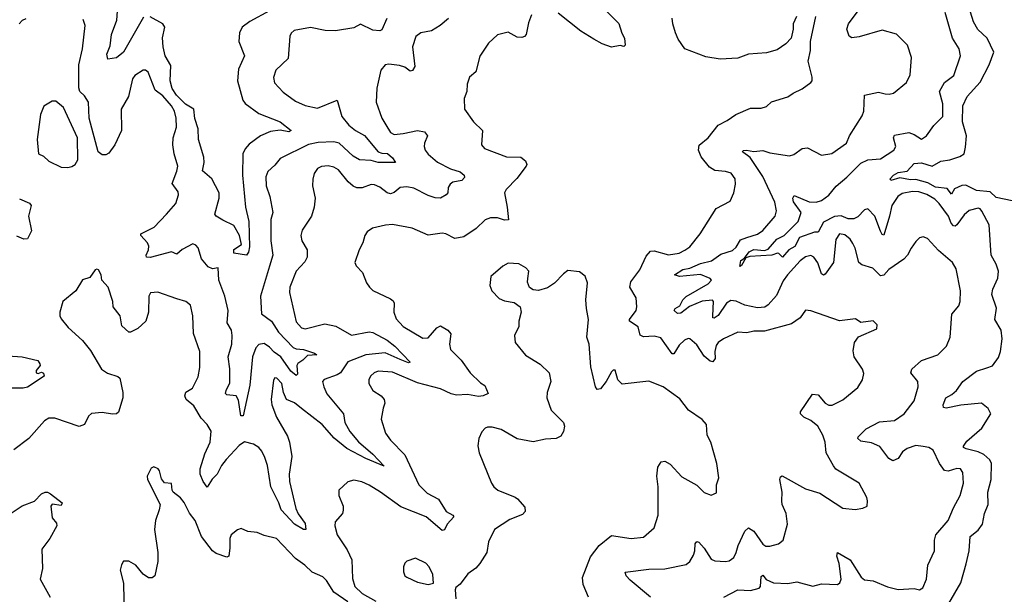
# Model space of a CAD drawing. Extents: x 2199565 to 2323334, y 894172 to 1018966.
# Tile 371 of 440: x 2284062 to 2289591, y 983671 to 986898. Entities that reach past the tile are written whole.
import ezdxf

# ---------------------------------------------------------------- set-up
doc = ezdxf.new("R2010")
doc.units = 0

msp = doc.modelspace()

# ---------------------------------------------------------------- linework, layer by layer
at = {"layer": '0CON10XD'}
for points in [[(2287309.2, 986995), (2287426.8, 986876.8), (2287443.1, 986823.1), (2287458.5, 986795), (2287462.5, 986755), (2287455, 986747.5), (2287433.8, 986753.8), (2287385, 986744), (2287332.4, 986762.4), (2287285, 986788.6), (2287213.4, 986833.4), (2287085, 986934.2)], [(2289635, 985880), (2289545, 985899.1), (2289511.6, 985931.6), (2289435, 985939.3), (2289375, 985968.4), (2289353.3, 985966.7), (2289311.9, 985948.1), (2289295, 985918.1), (2289269.9, 985949.9), (2289205, 985956.9), (2289161.6, 985981.6), (2289095, 986001.3), (2289065, 985998.4), (2289005, 986009.5), (2288954.5, 985994.5), (2288950.4, 986005), (2288967.9, 986025), (2288995, 986040), (2289045, 986048), (2289085, 986089.3), (2289125, 986093.1), (2289185, 986076.1), (2289235, 986102.9), (2289285, 986110), (2289341.2, 986128.8), (2289364.6, 986145.4), (2289372.6, 986182.6), (2289378.3, 986245), (2289355.2, 986325), (2289358.8, 986415), (2289382.7, 986467.3), (2289455, 986546.9), (2289506.4, 986643.6), (2289531.5, 986715), (2289494.4, 986794.4), (2289442.9, 986842.9), (2289417.2, 986885), (2289383.6, 986993.6)], [(2284757.4, 986912.6), (2284645.5, 986715), (2284605, 986684.5), (2284556.7, 986676.7), (2284551.4, 986705), (2284569.4, 986750.6), (2284577.5, 986815), (2284606.6, 986895), (2284610.3, 986945)], [(2285465, 986948.2), (2285355, 986888.5), (2285310.6, 986855), (2285295.4, 986824.6), (2285292.9, 986775), (2285324.4, 986695), (2285290.5, 986619.5), (2285285.4, 986555.4), (2285315.4, 986445.4), (2285327.3, 986427.3), (2285405, 986371.9), (2285524.2, 986324.2), (2285586.2, 986275), (2285572.7, 986267.3), (2285525, 986277.8), (2285470.6, 986269.4), (2285415, 986245.5), (2285350.6, 986199.4), (2285327.4, 986172.6), (2285315.7, 986145), (2285313.8, 986025), (2285329.6, 985845), (2285347.7, 985765), (2285352.2, 985622.2), (2285347.3, 985592.7), (2285335, 985575.7), (2285265, 985585.8), (2285265, 985607.5), (2285306.7, 985635), (2285296.8, 985685), (2285265, 985741.1), (2285201.7, 985771.7), (2285164.4, 985794.4), (2285158, 985805), (2285181.2, 985895), (2285181.1, 985925), (2285140.3, 986005), (2285089.3, 986049.3), (2285097.9, 986095), (2285095.1, 986125), (2285066.5, 986225), (2285064.7, 986284.7), (2285045, 986343.3), (2285039.6, 986395), (2284992.6, 986422.6), (2284943.1, 986473.1), (2284918.5, 986511.5), (2284906.1, 986555), (2284910.4, 986640.4), (2284878.4, 986695), (2284866.7, 986745), (2284864.3, 986795.7), (2284877.3, 986855), (2284865.4, 986875), (2284795, 986913.4)], [(2288016.7, 983655), (2288095, 983696.5), (2288165, 983692.3), (2288215, 983704.7), (2288221.4, 983715), (2288225, 983770), (2288235, 983778.2), (2288254.2, 983754.2), (2288294.5, 983734.5), (2288375, 983730.9), (2288425, 983740), (2288515, 983715.9), (2288565, 983730.4), (2288655, 983725.7), (2288666.9, 983735), (2288674.5, 983755), (2288664.3, 983844.3), (2288651.2, 983885), (2288655, 983906.2), (2288725.4, 983865), (2288787, 983767), (2288805, 983751.2), (2288855, 983745.6), (2288935, 983713.5), (2288995, 983697.5), (2289085, 983702.5), (2289115, 983696), (2289133.2, 983706.8), (2289154.3, 983755), (2289161.9, 983835), (2289198.6, 983915), (2289198.6, 983975), (2289205.6, 984004.4), (2289275.6, 984085), (2289305, 984156.2), (2289343.3, 984225), (2289361.1, 984295), (2289358.1, 984355), (2289345.8, 984375), (2289325, 984377.3), (2289275, 984361.6), (2289255, 984366.9), (2289226.1, 984405), (2289191.1, 984481.1), (2289167.5, 984495), (2289135, 984501.4), (2289095, 984507.1), (2289045, 984490), (2289018.9, 984471.1), (2288995, 984434.2), (2288965, 984420), (2288943.3, 984433.3), (2288891.3, 984501.3), (2288845, 984521.6), (2288785, 984530), (2288768.8, 984545), (2288770, 984555), (2288815, 984600.6), (2288890.9, 984639.1), (2288975, 984647.2), (2289027.7, 984685), (2289085, 984757.1), (2289107.1, 984835), (2289104.4, 984865), (2289065.8, 984915), (2289072, 984935), (2289125, 984982.9), (2289217.5, 985015), (2289265.5, 985064.5), (2289287.5, 985115), (2289296.6, 985243.4), (2289335, 985291.2), (2289343.1, 985315), (2289344.1, 985375.9), (2289320.8, 985499.2), (2289300.6, 985535), (2289221.3, 985601.3), (2289159.3, 985669.3), (2289135, 985678), (2289115, 985672), (2289095, 985652.5), (2289067.1, 985615), (2289047.5, 985575), (2289027, 985553), (2288943.1, 985495), (2288915, 985462.2), (2288895, 985458.8), (2288851.7, 985501.7), (2288791.2, 985521.2), (2288773.8, 985533.8), (2288754.3, 985615), (2288740.7, 985640.7), (2288724.4, 985664.4), (2288695, 985690), (2288665, 985695.8), (2288645, 985662.5), (2288632.1, 985535), (2288585, 985468.1), (2288575, 985463.3), (2288565, 985470.6), (2288543.2, 985533.2), (2288520.6, 985565), (2288505, 985572.7), (2288475, 985565.5), (2288445, 985543.8), (2288373.9, 985465), (2288349.5, 985430.5), (2288311.2, 985348.8), (2288264, 985296), (2288246, 985284), (2288205, 985279.1), (2288133.8, 985295), (2288085, 985317.5), (2288055, 985320.4), (2288030.4, 985305), (2287985, 985236.7), (2287962.1, 985222.1), (2287955, 985224), (2287953.8, 985233.8), (2287958.7, 985315), (2287952.6, 985322.6), (2287895, 985317.7), (2287823.6, 985286.4), (2287775, 985249.5), (2287755, 985248.3), (2287736.6, 985265), (2287741.8, 985275), (2287769.3, 985290.7), (2287786.2, 985323.8), (2287805, 985342.7), (2287928.2, 985415), (2287946.4, 985435), (2287938.6, 985445), (2287885, 985467.5), (2287766.5, 985456.5), (2287738.6, 985465), (2287785.5, 985495), (2287825, 985501.5), (2287885, 985529.4), (2287947.3, 985542.7), (2287998.6, 985581.4), (2288065, 985602.5), (2288085, 985620), (2288109.2, 985660.8), (2288145.6, 985674.4), (2288205, 985693.5), (2288235, 985713.8), (2288303.8, 985795), (2288311.3, 985825), (2288302.6, 985872.6), (2288235, 986016.9), (2288163.6, 986123.6), (2288120, 986155), (2288125, 986162.5), (2288144.1, 986165.9), (2288185, 986157.8), (2288235, 986162.9), (2288275, 986150), (2288385, 986133.3), (2288408.7, 986141.3), (2288455, 986174.3), (2288485, 986178.6), (2288565, 986136.7), (2288623.2, 986146.8), (2288704.4, 986205), (2288721.5, 986245), (2288792, 986358), (2288802.3, 986385), (2288806.2, 986473.8), (2288885, 986490), (2288922.2, 986482.2), (2288945, 986479.4), (2288968.8, 986485), (2289041.4, 986545), (2289061.7, 986588.3), (2289068.9, 986685), (2289048, 986755), (2288985, 986817.1), (2288905, 986840), (2288775, 986801.4), (2288735, 986796), (2288718.8, 986805), (2288706.2, 986845), (2288716.9, 986875), (2288775, 986955.6)], [(2289280.3, 983619.7), (2289347.4, 983735), (2289377.4, 983842.6), (2289393.6, 983915), (2289398.9, 983995), (2289445, 984031.3), (2289468.9, 984065), (2289479.1, 984125), (2289499.4, 984175), (2289497.5, 984245), (2289516.2, 984315), (2289518.4, 984405), (2289510.5, 984425), (2289475, 984456.2), (2289445, 984471), (2289377.6, 984487.6), (2289361.2, 984495), (2289362.3, 984502.3), (2289380, 984530), (2289465, 984603.8), (2289515.4, 984685), (2289500.9, 984715), (2289463.5, 984743.5), (2289346.4, 984733.6), (2289265, 984715.5), (2289249.2, 984719.2), (2289246.7, 984735), (2289262.5, 984775), (2289296.9, 984793.1), (2289322.5, 984815), (2289358, 984865), (2289435, 984923.5), (2289492.9, 984942.9), (2289525, 984954.2), (2289558.8, 985001.2), (2289570, 985035), (2289579.1, 985105), (2289572.9, 985155), (2289537.7, 985215), (2289547.3, 985277.3), (2289521.2, 985355), (2289527.1, 985385), (2289554.7, 985445.3), (2289558.2, 985485), (2289545, 985524.2), (2289517.7, 985575), (2289506.7, 985745), (2289465, 985823.3), (2289455, 985836.2), (2289445, 985838.8), (2289393.2, 985826.8), (2289365, 985802.5), (2289323.6, 985745), (2289315, 985737.7), (2289305, 985740), (2289291.9, 985755), (2289276.8, 985795), (2289225.4, 985865), (2289199.9, 985889.9), (2289155, 985917), (2289110.2, 985930.2), (2289075, 985932.9), (2289018.1, 985921.9), (2288992.5, 985905), (2288959.1, 985855), (2288946.7, 985795), (2288915, 985688.6), (2288905, 985690.6), (2288895, 985710), (2288863.2, 985795), (2288825.2, 985835.2), (2288805, 985830.4), (2288769.1, 985790.9), (2288745, 985778.9), (2288715, 985778.9), (2288675, 985796.4), (2288637.5, 985792.5), (2288575, 985760.5), (2288545, 985705.3), (2288525, 985704), (2288441.5, 985675), (2288414.1, 985625), (2288381.4, 985605), (2288345, 985564.5), (2288325, 985585.6), (2288316.4, 985586.4), (2288285, 985576.3), (2288161.6, 985568.4), (2288140.2, 985559.8), (2288115, 985516.7), (2288105, 985512.5), (2288112.2, 985545), (2288131.7, 985558.3), (2288158.2, 985595), (2288185, 985607.4), (2288245, 985602.5), (2288265, 985609), (2288312.7, 985665), (2288355, 985685.3), (2288432.4, 985765), (2288450.6, 985815), (2288407.8, 985875), (2288403.8, 985896.2), (2288410, 985910), (2288495, 985874.2), (2288535, 985873.5), (2288565, 985883), (2288605, 985911.5), (2288647.4, 985962.6), (2288707.1, 986012.9), (2288785, 986092.5), (2288825, 986110.8), (2288895, 986116.4), (2288971.4, 986165), (2288980.9, 986185), (2288969.3, 986235), (2288975, 986250), (2289055, 986263.6), (2289085, 986252.9), (2289125, 986227.8), (2289154.7, 986245.3), (2289195, 986303.1), (2289245.5, 986355), (2289246, 986426), (2289227.5, 986495), (2289254.3, 986545), (2289306.7, 986585), (2289345.6, 986695), (2289337.3, 986735), (2289300.5, 986795), (2289257.9, 986937.9)], [(2286470, 986905), (2286422.2, 986865), (2286375, 986836.2), (2286314.2, 986825), (2286286.6, 986803.4), (2286267.1, 986745), (2286280.6, 986635), (2286267.1, 986612.9), (2286255, 986608.9), (2286225, 986630.8), (2286195, 986640.7), (2286135, 986647.5), (2286113.3, 986645), (2286090, 986615), (2286066.8, 986513.2), (2286063.3, 986435), (2286096.2, 986345), (2286117.7, 986307.7), (2286144, 986265), (2286165, 986253.7), (2286215, 986257.8), (2286295, 986275.4), (2286335, 986268.5), (2286351.9, 986245), (2286334.4, 986205), (2286332.5, 986185), (2286338.2, 986165), (2286355, 986142.5), (2286407.3, 986097.3), (2286481.1, 986061.1), (2286535, 986043.1), (2286557.1, 986025), (2286558.9, 986011.1), (2286545.2, 985994.8), (2286495, 985986), (2286480, 985975), (2286468, 985955), (2286466, 985925), (2286456.2, 985915), (2286425, 985895.6), (2286395, 985897.3), (2286355, 985910.8), (2286275, 985950.9), (2286235, 985958.7), (2286198.8, 985955), (2286165, 985928.1), (2286145, 985920.5), (2286125, 985925.4), (2286085, 985958.2), (2286055, 985970.9), (2286035, 985972.2), (2285985, 985952.7), (2285955, 985953.3), (2285935, 985962.2), (2285907.1, 985987.1), (2285852.5, 986055), (2285825, 986070.4), (2285795, 986077.1), (2285756.4, 986073.6), (2285735, 986062.5), (2285715.7, 986035), (2285708.3, 986001.7), (2285706.7, 985965), (2285721.8, 985895), (2285716.2, 985845), (2285701.2, 985795), (2285647.9, 985715), (2285640.8, 985685), (2285646.9, 985655), (2285675.3, 985605), (2285675.9, 985565), (2285662.9, 985537.1), (2285614.3, 985485.7), (2285578.1, 985395), (2285577.8, 985365), (2285615, 985201.4), (2285645, 985168.2), (2285665, 985161.8), (2285775, 985190.6), (2285836.8, 985176.8), (2285925, 985125.4), (2286025, 985144.4), (2286045, 985140.5), (2286125, 985097.5), (2286168.5, 985065), (2286254, 984975), (2286245, 984970), (2286198.6, 984988.6), (2286115, 985027.4), (2286005, 985016.1), (2285905, 984976.9), (2285862.5, 984915), (2285845, 984903.3), (2285772.2, 984877.8), (2285763.1, 984865), (2285768.9, 984835), (2285787.3, 984797.3), (2285880, 984685), (2285888.2, 984635), (2285915, 984584.5), (2285965, 984526.2), (2286045, 984458.5), (2286109.2, 984390.8), (2286005, 984433.5), (2285898.8, 984488.8), (2285827.3, 984547.3), (2285760.8, 984625), (2285643.8, 984713.8), (2285605, 984745.5), (2285559.2, 984765), (2285543.1, 984805), (2285533.9, 984855), (2285505, 984885.5), (2285495, 984885.7), (2285486.4, 984873.6), (2285473.3, 984765), (2285478.1, 984735), (2285503.5, 984665), (2285565, 984559.2), (2285576.8, 984525), (2285590.8, 984445), (2285574.7, 984345), (2285576.7, 984305), (2285611.7, 984151.7), (2285625, 984123.3), (2285665, 984069.2), (2285669.2, 984035), (2285655, 984033.8), (2285605, 984064.7), (2285529.3, 984145), (2285517.1, 984185), (2285472.2, 984275), (2285452.9, 984395), (2285438.5, 984438.5), (2285422.5, 984475), (2285404.6, 984495), (2285375, 984513.6), (2285325, 984526.1), (2285294.4, 984505.6), (2285222.2, 984427.8), (2285195.7, 984394.3), (2285170.6, 984345), (2285143, 984317), (2285115, 984272.5), (2285091.9, 984305), (2285075.8, 984345), (2285075.3, 984375), (2285101.1, 984458.9), (2285132.4, 984525), (2285137.4, 984587.4), (2285115.2, 984625.2), (2285080.6, 984660.6), (2285040.1, 984730.1), (2284997.3, 984765), (2284989.4, 984785), (2284995, 984805.5), (2285032.2, 984827.8), (2285065, 984891.2), (2285074.3, 984944.3), (2285073.6, 985035), (2285037.8, 985135), (2285034, 985235), (2285021.2, 985295), (2284995, 985316), (2284945, 985330.8), (2284837.4, 985367.4), (2284797, 985363), (2284787.5, 985345), (2284786, 985255), (2284770, 985205), (2284725, 985163.3), (2284685, 985143.3), (2284675, 985143.3), (2284635, 985178), (2284625.6, 985235), (2284586.5, 985285), (2284584.4, 985315), (2284559.5, 985395), (2284522.3, 985435), (2284520, 985465), (2284505, 985493.3), (2284495, 985497.5), (2284486.4, 985493.6), (2284455, 985450), (2284415, 985436.7), (2284376.2, 985375), (2284303.9, 985316.1), (2284286.7, 985255), (2284286.7, 985235), (2284295, 985217.5), (2284335, 985168.8), (2284415.5, 985095.5), (2284460.3, 985040.3), (2284522, 984935), (2284555, 984912), (2284613.9, 984893.9), (2284623.9, 984883.9), (2284641.2, 984805), (2284641.2, 984775), (2284617.3, 984692.7), (2284605.6, 984684.4), (2284582.6, 984682.6), (2284525, 984692.5), (2284464.5, 984685.5), (2284449.1, 984670.9), (2284425, 984623.8), (2284395, 984612.5), (2284259.7, 984659.7), (2284225, 984660.6), (2284201.4, 984645), (2284113.4, 984546.6), (2284028.3, 984481.7)], [(2284096.4, 986903.6), (2284075, 986894.2), (2284059.2, 986875)], [(2286124.4, 986905), (2286095, 986841.4), (2286084.5, 986835.5), (2286045, 986840), (2285975, 986872.7), (2285938.4, 986851.6), (2285835, 986835.3), (2285777, 986837), (2285695, 986854.6), (2285603.7, 986836.3), (2285586.9, 986823.1), (2285578.6, 986805), (2285569.8, 986680.2), (2285500, 986615), (2285487.3, 986572.7), (2285492.4, 986542.4), (2285540.6, 986490.6), (2285609.8, 986439.8), (2285665.4, 986415.4), (2285735, 986401.5), (2285845, 986446), (2285870.5, 986355), (2285910.9, 986305), (2285946.9, 986275), (2285997.4, 986247.4), (2286075, 986156.2), (2286095, 986148.2), (2286126.9, 986146.9), (2286155, 986122.2), (2286172.5, 986095), (2286075, 986096.5), (2286035, 986106.4), (2285970.4, 986110.4), (2285935, 986130.9), (2285855, 986203.9), (2285825, 986212.8), (2285737.4, 986207.4), (2285683.4, 986196.6), (2285525, 986118.6), (2285495, 986080), (2285455.6, 986045), (2285443.9, 986015), (2285445.4, 985965), (2285467.3, 985905), (2285482.9, 985815), (2285472.7, 985775), (2285471.8, 985655), (2285483.3, 985575), (2285464.4, 985514.4), (2285414.5, 985344.5), (2285420, 985245), (2285475, 985204.7), (2285515, 985142.3), (2285597, 985057), (2285615, 985048.8), (2285655.2, 985045.2), (2285717.5, 985025), (2285730, 985015), (2285678.1, 985011.9), (2285652.1, 984985), (2285622.9, 984967.1), (2285618.7, 984955), (2285622.7, 984907.3), (2285615, 984900), (2285585, 984923.3), (2285528.3, 985005), (2285490.7, 985030.7), (2285465, 985058.1), (2285435, 985078.7), (2285405, 985074.6), (2285388.4, 985055), (2285369.7, 985005), (2285353.4, 984845), (2285316.3, 984673.7), (2285303.8, 984673.8), (2285291.2, 984761.2), (2285276.7, 984785), (2285225, 984791.1), (2285217.9, 984797.9), (2285220.4, 984815), (2285242.3, 984857.7), (2285242.8, 984937.2), (2285232.9, 985005), (2285252.5, 985075), (2285255.4, 985125), (2285250.4, 985155), (2285227.8, 985195), (2285232.5, 985265), (2285213.4, 985345), (2285179.6, 985435), (2285176.7, 985505), (2285145, 985498.6), (2285120.2, 985510.2), (2285082.2, 985555), (2285065, 985615.7), (2285051.2, 985631.2), (2285035, 985638.2), (2284975, 985607.5), (2284945, 985581.9), (2284915, 985594.4), (2284795, 985562.7), (2284773.8, 985565), (2284771.4, 985575), (2284784.4, 985605), (2284786.6, 985626.6), (2284780, 985645), (2284741.4, 985685), (2284742, 985695), (2284817.2, 985732.8), (2284887.1, 985805), (2284939.2, 985865), (2284954, 985915), (2284951.2, 985931.2), (2284918.3, 985978.3), (2284945, 986046.7), (2284949.5, 986075), (2284928.9, 986145), (2284922.5, 986195), (2284924.6, 986235), (2284941.8, 986295), (2284939.7, 986345), (2284931.1, 986385), (2284915, 986414.4), (2284865, 986470.6), (2284822.6, 986502.6), (2284782.4, 986602.4), (2284767.5, 986615), (2284755, 986614.2), (2284708, 986585), (2284695.6, 986565), (2284673.7, 986466.3), (2284632.3, 986395), (2284633.4, 986275), (2284595.3, 986194.7), (2284561.9, 986148.1), (2284545, 986138.9), (2284525, 986138.5), (2284501.8, 986155), (2284452.2, 986345), (2284447.6, 986435), (2284425, 986470.4), (2284399.7, 986495), (2284393.9, 986515), (2284393.8, 986645), (2284414.1, 986735), (2284429.2, 986865), (2284418.3, 986898.3)], [(2286936.7, 986925), (2286918.8, 986881.2), (2286905.6, 986815), (2286896.5, 986803.5), (2286882.2, 986797.8), (2286855, 986798.9), (2286805, 986828.6), (2286745, 986812), (2286694.2, 986765.8), (2286645, 986693.3), (2286622.9, 986605), (2286588.6, 986575), (2286574.3, 986535), (2286572.5, 986495), (2286558.6, 986455), (2286560, 986395), (2286610.8, 986325), (2286660.6, 986275), (2286656, 986195), (2286671.2, 986175), (2286795, 986127.8), (2286876.3, 986126.3), (2286902.5, 986105), (2286910, 986085), (2286906, 986075), (2286853.5, 986006.5), (2286792.9, 985945), (2286783.6, 985926.4), (2286800, 985845), (2286806.6, 985773.4), (2286785, 985771.5), (2286744.5, 985785.5), (2286705, 985784.4), (2286675.6, 985774.4), (2286625.3, 985724.7), (2286555, 985677.8), (2286505, 985668.1), (2286455, 985695.6), (2286435, 985698.9), (2286355, 985687.1), (2286265, 985726.8), (2286155, 985747.3), (2286115.5, 985744.5), (2286043.3, 985726.7), (2286013.2, 985706.8), (2286000, 985685), (2285989.2, 985645), (2285968, 985605), (2285943.3, 985535), (2285951.2, 985515), (2285987.6, 985477.6), (2286009.3, 985419.3), (2286026, 985395), (2286045, 985377.5), (2286145, 985330.6), (2286158.8, 985318.8), (2286164.5, 985305), (2286162.9, 985255), (2286175, 985217.5)], [(2287604.3, 983655), (2287490.2, 983750.2), (2287466.9, 983775), (2287461.9, 983795), (2287595, 983811.1), (2287685, 983813.8), (2287805, 983837.3), (2287825, 983854.3), (2287845, 983891.4), (2287853.3, 983915), (2287855.8, 983955), (2287865, 983967.5), (2287875, 983964.2), (2287905, 983930.6), (2287945, 983868.6), (2287965, 983859.5), (2288025, 983854.5), (2288045, 983859.4), (2288072.4, 983877.6), (2288085.7, 983905.7), (2288096, 983944), (2288133.2, 984025), (2288155, 984043.3), (2288185, 984024.5), (2288235, 983952.5), (2288251.5, 983941.5), (2288275, 983941.9), (2288322.5, 983955), (2288350, 983975), (2288374.1, 984064.1), (2288366.7, 984125), (2288344.4, 984175), (2288341.4, 984195), (2288344.4, 984245), (2288330, 984315), (2288335, 984330), (2288344.1, 984335.9), (2288475, 984263.1), (2288555, 984238), (2288684.3, 984154.3), (2288753.6, 984146.4), (2288796.4, 984153.6), (2288820, 984165), (2288823.3, 984195), (2288818, 984215), (2288775.5, 984295.5), (2288644.2, 984374.2), (2288631.4, 984391.4), (2288590.9, 984465), (2288585.4, 984525.4), (2288572.5, 984565), (2288543.3, 984615), (2288505, 984646.1), (2288465, 984665.7), (2288445.8, 984685), (2288445.8, 984695), (2288514.5, 984795.5), (2288545, 984791.9), (2288585, 984744.7), (2288605, 984733.6), (2288625, 984732.8), (2288685, 984763.3), (2288767.8, 984832.2), (2288794.2, 984875), (2288801.2, 984911.2), (2288794.2, 984935), (2288746.9, 985005), (2288741.9, 985038.1), (2288748.8, 985085), (2288772.5, 985117.5), (2288875, 985162.5), (2288877.5, 985185), (2288855, 985207.5), (2288785, 985197.5), (2288755, 985217.5), (2288665, 985206.7), (2288505, 985262.5), (2288475, 985265.8), (2288445, 985224.2), (2288395, 985190.6), (2288245, 985147.9), (2288185, 985147.9), (2288145, 985140), (2288095, 985142.2), (2288014.2, 985105), (2287985, 985085.6), (2287972.7, 985067.3), (2287965.4, 985035), (2287967.9, 984995), (2287953.8, 984976.2), (2287939.5, 984979.5), (2287905, 985008.8), (2287865, 985070.9), (2287825, 985105.7), (2287815, 985107.5), (2287795, 985098.6), (2287765, 985070), (2287735, 985020.9), (2287725, 985020.9), (2287661.3, 985111.3), (2287625, 985120.7), (2287565, 985117.5), (2287546.5, 985126.5), (2287535, 985172), (2287487.1, 985205), (2287487.1, 985215), (2287523.6, 985265), (2287527.9, 985285), (2287522.7, 985335), (2287488.1, 985395), (2287494.3, 985425), (2287545, 985492.5), (2287580.5, 985569.5), (2287605, 985598.6), (2287625, 985599.7), (2287705, 985576.9), (2287765, 985586.1), (2287797.2, 985602.8), (2287825, 985622.9), (2287883.3, 985695), (2287972.2, 985837.8), (2288051.7, 985878.3), (2288072.2, 985925), (2288082.2, 985975), (2288079.4, 986005), (2288056.7, 986036.7), (2288026.1, 986046.1), (2287965, 986050), (2287935, 986068.8), (2287888.6, 986128.6), (2287873.7, 986165), (2287877.4, 986192.6), (2287927.5, 986235), (2287985, 986305.6), (2288035, 986331.4), (2288083.9, 986366.1), (2288165, 986400.6), (2288225, 986400.8), (2288255, 986410), (2288283.8, 986436.2), (2288375.5, 986464.5), (2288405, 986485.8), (2288455, 986508.8), (2288504.1, 986545.9), (2288511.2, 986555), (2288512.5, 986575), (2288488.9, 986665), (2288501.9, 986725), (2288503.1, 986775), (2288532, 986915)], [(2288423.3, 986915), (2288406, 986875), (2288406, 986845), (2288394, 986795), (2288365, 986762), (2288315, 986728.1), (2288255, 986712.2), (2288155, 986704.5), (2288095, 986681.9), (2287995, 986675.6), (2287915, 986690), (2287796.2, 986735), (2287759.1, 986789.1), (2287744.5, 986824.5), (2287728.8, 986875), (2287726.4, 986906.4)], [(2284331.7, 986068.3), (2284355, 986074.2), (2284373.3, 986085), (2284388.6, 986111.4), (2284387.1, 986235), (2284307.5, 986405), (2284265, 986440), (2284245, 986441.2), (2284198, 986412), (2284178.8, 986365), (2284160.8, 986225), (2284167.5, 986145), (2284195, 986131.2), (2284225, 986104), (2284295, 986070), (2284331.7, 986068.3)], [(2284061.4, 985891.4), (2284116.6, 985866.6), (2284127.1, 985855), (2284112.1, 985795), (2284127.4, 985712.6), (2284105, 985668), (2284085, 985665.5), (2284045, 985681.5)], [(2287255.9, 983655), (2287226.4, 983725), (2287223.1, 983765), (2287268, 983882), (2287315.6, 983945), (2287385, 984000.5), (2287495, 983984.5), (2287565, 983991.9), (2287625.5, 984044.5), (2287646.7, 984115), (2287646.9, 984275), (2287639.2, 984335), (2287645.8, 984385), (2287663.3, 984415), (2287685, 984417.5), (2287715, 984402.5), (2287779.7, 984329.7), (2287864.1, 984284.1), (2287905, 984242.5), (2287945, 984227.5), (2287975, 984240), (2287974, 984285), (2287988, 984325), (2287977.5, 984405), (2287942.9, 984525), (2287922.5, 984565), (2287918, 984625), (2287895, 984653.3), (2287817.5, 984705), (2287768, 984768), (2287675.7, 984835.7), (2287595, 984868.6), (2287445, 984850), (2287421.4, 984875), (2287405, 984930), (2287395, 984930), (2287385, 984920), (2287355.8, 984865), (2287323.3, 984825), (2287305, 984820), (2287296.2, 984835), (2287268.3, 984948.3), (2287259.1, 985075), (2287246.7, 985115), (2287256.9, 985215), (2287244.2, 985275), (2287241.9, 985325), (2287250.5, 985420.5), (2287237, 985457), (2287205, 985481.2), (2287140.7, 985489.3), (2287115, 985471.2), (2287065, 985417.5), (2287025, 985391.4), (2286975, 985377.1), (2286945, 985380), (2286924.3, 985394.3), (2286914.2, 985424.2), (2286915.7, 985444.3), (2286920, 985485), (2286903.3, 985505), (2286865, 985526), (2286805, 985530), (2286775, 985513.8), (2286706.7, 985455), (2286701.2, 985405), (2286713.3, 985375), (2286755, 985331.2), (2286785, 985318), (2286838.8, 985308.8), (2286872, 985285), (2286877.5, 985255), (2286864.3, 985205), (2286864, 985175), (2286840, 985125), (2286844, 985085), (2286903, 985013), (2286985, 984964), (2287034.2, 984914.2), (2287044.1, 984865.9), (2287024, 984805), (2287021.2, 984775), (2287046, 984705), (2287116, 984635), (2287121.2, 984615), (2287115.8, 984585), (2287101.4, 984558.6), (2287075, 984545.5), (2287015, 984542.2), (2286945, 984527.8), (2286855, 984544.4), (2286765, 984595.6), (2286715, 984609.2), (2286688.8, 984608.8), (2286675, 984603.8), (2286657.3, 984582.7), (2286640, 984545), (2286634, 984505), (2286642, 984465), (2286712, 984295), (2286724.4, 984274.4), (2286746.7, 984255), (2286845, 984217.1), (2286857.4, 984207.4), (2286899.3, 984159.3), (2286900.6, 984135), (2286885, 984118.1), (2286815, 984090), (2286728, 984035), (2286694.3, 983965), (2286684.4, 983905), (2286645.4, 983844.6), (2286623.3, 983816.7), (2286578, 983785), (2286535, 983726.7), (2286511.7, 983708.3), (2286506.7, 983695), (2286511.2, 983645)], [(2286175, 985217.5), (2286215, 985174.6), (2286325, 985108.5), (2286355, 985111.9), (2286405, 985168.1), (2286425, 985179.2), (2286466.7, 985155), (2286483.6, 985133.6), (2286474.5, 985075), (2286481.5, 985045), (2286540.5, 984985), (2286591.9, 984915), (2286648.8, 984858.8), (2286674.3, 984844.3), (2286691.7, 984798.3), (2286664.2, 984785.8), (2286637.9, 984782.1), (2286577.2, 984792.8), (2286515, 984790), (2286485, 984797.1), (2286425, 984824.7), (2286295, 984858.9), (2286155, 984918.5), (2286075, 984924.4), (2286052, 984915), (2286032.8, 984897.2), (2286023.2, 984876.8), (2286022.9, 984855), (2286045, 984815.8), (2286092.5, 984785), (2286108.6, 984765), (2286113.1, 984745), (2286103.6, 984716.4), (2286091.1, 984655), (2286116.5, 984575), (2286145, 984536.9), (2286225, 984454.4), (2286303.5, 984285), (2286349.5, 984239.5), (2286414.2, 984205), (2286457.3, 984135), (2286493.3, 984115), (2286500.5, 984105), (2286462.5, 984065), (2286447.9, 984032.1), (2286435, 984028.9), (2286345, 984106.2), (2286201.3, 984161.3), (2286088.1, 984245), (2286025, 984282.9), (2285983, 984303), (2285938.3, 984311.7), (2285905, 984302), (2285853.3, 984255), (2285853.3, 984225), (2285878, 984165), (2285877.7, 984142.3), (2285873.8, 984125), (2285833.1, 984076.9), (2285832, 984055), (2285844.4, 984005), (2285900.5, 983920.5), (2285926.4, 983865), (2285931.1, 983758.9), (2285943.5, 983715), (2285984.4, 983675), (2286061.3, 983631.3)], [(2283995, 985010.8), (2284075, 985004.5), (2284163, 984983), (2284175.9, 984965.9), (2284176.7, 984955), (2284155, 984927.5), (2284153.8, 984915), (2284165, 984911.2), (2284185, 984917.5), (2284195, 984912.5), (2284198.8, 984895), (2284105, 984834), (2284081.2, 984828.8), (2284015, 984828.9)], [(2285905, 983628.2), (2285825, 983683.3), (2285785, 983748.1), (2285765, 983768.5), (2285705, 983795.4), (2285663.9, 983833.9), (2285611.3, 983871.3), (2285503.3, 983985), (2285435, 984000), (2285395, 984016.9), (2285343.9, 984023.9), (2285305, 984040), (2285285, 984033.3), (2285249.2, 984005), (2285241.9, 983985), (2285241.9, 983931.9), (2285236.2, 983885), (2285225, 983878.8), (2285165, 983899.4), (2285144, 983914), (2285082.7, 983995), (2285047.5, 984085), (2285016.3, 984126.3), (2284986.3, 984186.3), (2284965, 984212), (2284923.3, 984245), (2284917.5, 984255), (2284915, 984292.5), (2284875, 984296.7), (2284858.3, 984318.3), (2284847.5, 984365), (2284840, 984375), (2284815, 984385.8), (2284800.8, 984379.2), (2284777.5, 984335), (2284780, 984315), (2284850, 984175), (2284845.8, 984145), (2284824.2, 984085), (2284818.6, 984035), (2284838.1, 983905), (2284836.9, 983855), (2284820, 983775), (2284805, 983763.3), (2284785, 983763.3), (2284755, 983783.3), (2284713.3, 983835), (2284675, 983857.5), (2284645, 983856), (2284633.2, 983836.8), (2284626.4, 983806.4), (2284643.9, 983733.9), (2284649.2, 983545)], [(2284013.9, 984126.1), (2284075, 984167.1), (2284145, 984194.3), (2284185, 984234.2), (2284205, 984244.2), (2284217.5, 984245), (2284235, 984235.8), (2284300, 984185), (2284295, 984170), (2284245, 984177.5), (2284237.5, 984165), (2284245, 984100), (2284269.3, 984069.3), (2284270.8, 984055), (2284231.9, 983985), (2284185.8, 983925), (2284189.2, 983815), (2284176.9, 983755), (2284232.5, 983655)], [(2286355, 983726.2), (2286385, 983732.5), (2286382.3, 983782.3), (2286361.2, 983825), (2286343.3, 983845), (2286285, 983873.8), (2286235, 983856.7), (2286223.9, 983846.1), (2286216.7, 983825), (2286217, 983797), (2286223.8, 983775), (2286235, 983766.7), (2286295, 983738), (2286355, 983726.2)]]:
    msp.add_lwpolyline(points, dxfattribs=at)

doc.saveas('drawing.dxf')
